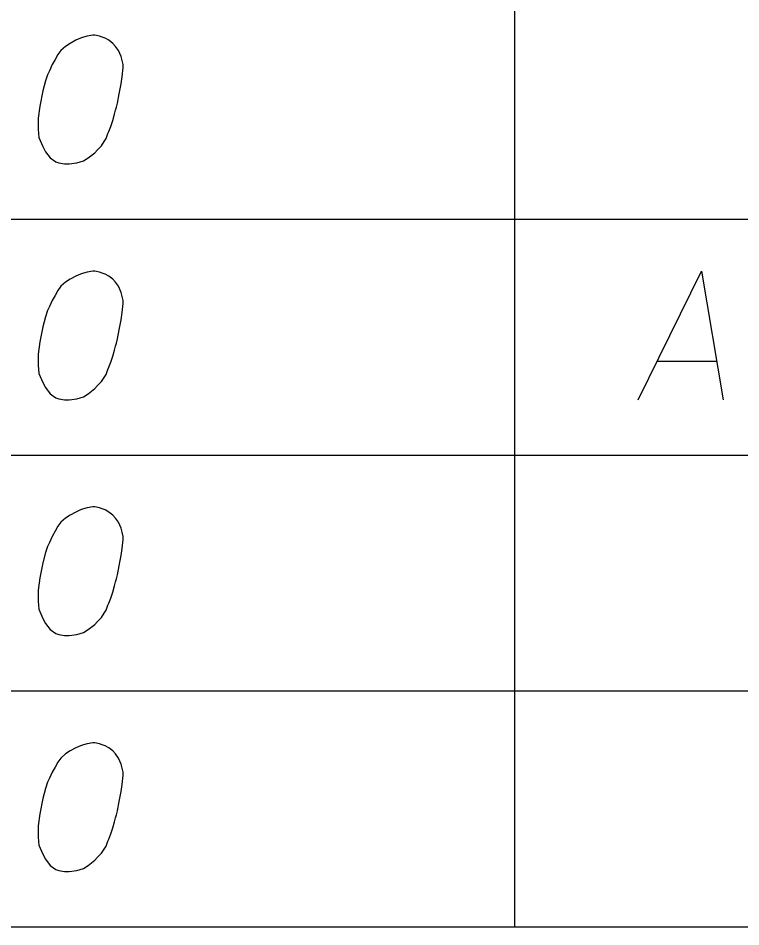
# Model space of a CAD drawing. Extents: x 2074207 to 2076812, y 516372 to 523312.
# Drawn here: x 2076426.54 to 2076453.5, y 516601.52 to 516635.42 of the extents above; entities that cross this region are included whole.
import ezdxf

# ---------------------------------------------------------------- set-up
doc = ezdxf.new("R2010")
doc.units = 0
for name, color, linetype in [('Prop DirtTable_ Soil Test Results - Outline (Major)', 7, 'Continuous'), ('Prop DirtTable_ Soil Test Results - Outline (Minor)', 7, 'Continuous'), ('Prop DirtTable_ Soil Test Results - Tx (Sample Data)', 7, 'Continuous')]:
    doc.layers.add(name, color=color, linetype=linetype)

msp = doc.modelspace()

# ---------------------------------------------------------------- linework, layer by layer
at = {"layer": 'Prop DirtTable_ Soil Test Results - Outline (Major)'}
msp.add_line((2076260.609, 516601.521), (2076811.903, 516601.521), dxfattribs=at)
at = {"layer": 'Prop DirtTable_ Soil Test Results - Outline (Minor)'}
for p, q in [((2076445.062, 516652.321), (2076445.062, 516627.921)), ((2076260.609, 516627.921), (2076811.903, 516627.921)), ((2076260.609, 516627.921), (2076811.903, 516627.921)), ((2076445.063, 516627.921), (2076445.063, 516619.121)), ((2076260.609, 516619.121), (2076811.903, 516619.121)), ((2076260.609, 516619.121), (2076811.903, 516619.121)), ((2076445.063, 516619.121), (2076445.063, 516610.321)), ((2076260.609, 516610.321), (2076811.903, 516610.321)), ((2076260.609, 516610.321), (2076811.903, 516610.321)), ((2076445.063, 516610.321), (2076445.063, 516601.521)), ((2076260.609, 516601.521), (2076811.903, 516601.521))]:
    msp.add_line(p, q, dxfattribs=at)
at = {"layer": 'Prop DirtTable_ Soil Test Results - Tx (Sample Data)'}
for points in [[(2076429.392, 516634.786), (2076429.322, 516634.786), (2076429.11, 516634.748), (2076428.969, 516634.711), (2076428.863, 516634.673), (2076428.687, 516634.597), (2076428.475, 516634.484), (2076428.299, 516634.37), (2076428.122, 516634.219), (2076428.016, 516634.068), (2076427.911, 516633.879), (2076427.805, 516633.69), (2076427.699, 516633.463), (2076427.628, 516633.312), (2076427.558, 516633.085), (2076427.452, 516632.707), (2076427.346, 516632.141), (2076427.276, 516631.687), (2076427.276, 516631.271), (2076427.311, 516630.969), (2076427.452, 516630.629), (2076427.558, 516630.44), (2076427.734, 516630.213), (2076427.946, 516630.062), (2076428.052, 516630.024), (2076428.263, 516629.986), (2076428.44, 516629.986), (2076428.722, 516630.024), (2076428.969, 516630.1), (2076429.145, 516630.213), (2076429.392, 516630.402), (2076429.498, 516630.515), (2076429.639, 516630.666), (2076429.745, 516630.818), (2076429.815, 516630.931), (2076429.886, 516631.12), (2076429.921, 516631.196), (2076429.992, 516631.385), (2076430.062, 516631.611), (2076430.133, 516631.838), (2076430.168, 516631.989), (2076430.203, 516632.103), (2076430.239, 516632.254), (2076430.309, 516632.594), (2076430.345, 516632.783), (2076430.38, 516632.972), (2076430.415, 516633.237), (2076430.45, 516633.577), (2076430.45, 516633.69), (2076430.415, 516633.841), (2076430.38, 516633.992), (2076430.274, 516634.219), (2076430.168, 516634.37), (2076430.062, 516634.484), (2076429.921, 516634.597), (2076429.78, 516634.673), (2076429.674, 516634.711), (2076429.569, 516634.748), (2076429.392, 516634.786)], [(2076429.392, 516625.986), (2076429.322, 516625.986), (2076429.11, 516625.948), (2076428.969, 516625.911), (2076428.863, 516625.873), (2076428.687, 516625.797), (2076428.475, 516625.684), (2076428.299, 516625.57), (2076428.122, 516625.419), (2076428.016, 516625.268), (2076427.911, 516625.079), (2076427.805, 516624.89), (2076427.699, 516624.663), (2076427.628, 516624.512), (2076427.558, 516624.285), (2076427.452, 516623.907), (2076427.346, 516623.341), (2076427.276, 516622.887), (2076427.276, 516622.471), (2076427.311, 516622.169), (2076427.452, 516621.829), (2076427.558, 516621.64), (2076427.734, 516621.413), (2076427.946, 516621.262), (2076428.052, 516621.224), (2076428.263, 516621.186), (2076428.44, 516621.186), (2076428.722, 516621.224), (2076428.969, 516621.3), (2076429.145, 516621.413), (2076429.392, 516621.602), (2076429.498, 516621.715), (2076429.639, 516621.866), (2076429.745, 516622.018), (2076429.815, 516622.131), (2076429.886, 516622.32), (2076429.921, 516622.396), (2076429.992, 516622.585), (2076430.062, 516622.811), (2076430.133, 516623.038), (2076430.168, 516623.189), (2076430.203, 516623.303), (2076430.239, 516623.454), (2076430.309, 516623.794), (2076430.345, 516623.983), (2076430.38, 516624.172), (2076430.415, 516624.437), (2076430.45, 516624.777), (2076430.45, 516624.89), (2076430.415, 516625.041), (2076430.38, 516625.192), (2076430.274, 516625.419), (2076430.168, 516625.57), (2076430.062, 516625.684), (2076429.921, 516625.797), (2076429.78, 516625.873), (2076429.674, 516625.911), (2076429.569, 516625.948), (2076429.392, 516625.986)], [(2076449.676, 516621.186), (2076452.039, 516625.986), (2076452.85, 516621.186)], [(2076450.381, 516622.622), (2076452.603, 516622.622)], [(2076429.392, 516617.186), (2076429.322, 516617.186), (2076429.11, 516617.148), (2076428.969, 516617.111), (2076428.863, 516617.073), (2076428.687, 516616.997), (2076428.475, 516616.884), (2076428.299, 516616.77), (2076428.122, 516616.619), (2076428.016, 516616.468), (2076427.911, 516616.279), (2076427.805, 516616.09), (2076427.699, 516615.863), (2076427.628, 516615.712), (2076427.558, 516615.485), (2076427.452, 516615.107), (2076427.346, 516614.541), (2076427.276, 516614.087), (2076427.276, 516613.671), (2076427.311, 516613.369), (2076427.452, 516613.029), (2076427.558, 516612.84), (2076427.734, 516612.613), (2076427.946, 516612.462), (2076428.052, 516612.424), (2076428.263, 516612.386), (2076428.44, 516612.386), (2076428.722, 516612.424), (2076428.969, 516612.5), (2076429.145, 516612.613), (2076429.392, 516612.802), (2076429.498, 516612.915), (2076429.639, 516613.066), (2076429.745, 516613.218), (2076429.815, 516613.331), (2076429.886, 516613.52), (2076429.921, 516613.596), (2076429.992, 516613.785), (2076430.062, 516614.011), (2076430.133, 516614.238), (2076430.168, 516614.389), (2076430.203, 516614.503), (2076430.239, 516614.654), (2076430.309, 516614.994), (2076430.345, 516615.183), (2076430.38, 516615.372), (2076430.415, 516615.637), (2076430.45, 516615.977), (2076430.45, 516616.09), (2076430.415, 516616.241), (2076430.38, 516616.392), (2076430.274, 516616.619), (2076430.168, 516616.77), (2076430.062, 516616.884), (2076429.921, 516616.997), (2076429.78, 516617.073), (2076429.674, 516617.111), (2076429.569, 516617.148), (2076429.392, 516617.186)], [(2076429.392, 516608.386), (2076429.322, 516608.386), (2076429.11, 516608.348), (2076428.969, 516608.311), (2076428.863, 516608.273), (2076428.687, 516608.197), (2076428.475, 516608.084), (2076428.299, 516607.97), (2076428.122, 516607.819), (2076428.016, 516607.668), (2076427.911, 516607.479), (2076427.805, 516607.29), (2076427.699, 516607.063), (2076427.628, 516606.912), (2076427.558, 516606.685), (2076427.452, 516606.307), (2076427.346, 516605.741), (2076427.276, 516605.287), (2076427.276, 516604.871), (2076427.311, 516604.569), (2076427.452, 516604.229), (2076427.558, 516604.04), (2076427.734, 516603.813), (2076427.946, 516603.662), (2076428.052, 516603.624), (2076428.263, 516603.586), (2076428.44, 516603.586), (2076428.722, 516603.624), (2076428.969, 516603.7), (2076429.145, 516603.813), (2076429.392, 516604.002), (2076429.498, 516604.115), (2076429.639, 516604.266), (2076429.745, 516604.418), (2076429.815, 516604.531), (2076429.886, 516604.72), (2076429.921, 516604.796), (2076429.992, 516604.985), (2076430.062, 516605.211), (2076430.133, 516605.438), (2076430.168, 516605.589), (2076430.203, 516605.703), (2076430.239, 516605.854), (2076430.309, 516606.194), (2076430.345, 516606.383), (2076430.38, 516606.572), (2076430.415, 516606.837), (2076430.45, 516607.177), (2076430.45, 516607.29), (2076430.415, 516607.441), (2076430.38, 516607.592), (2076430.274, 516607.819), (2076430.168, 516607.97), (2076430.062, 516608.084), (2076429.921, 516608.197), (2076429.78, 516608.273), (2076429.674, 516608.311), (2076429.569, 516608.348), (2076429.392, 516608.386)]]:
    msp.add_lwpolyline(points, dxfattribs=at)

doc.saveas('drawing.dxf')
